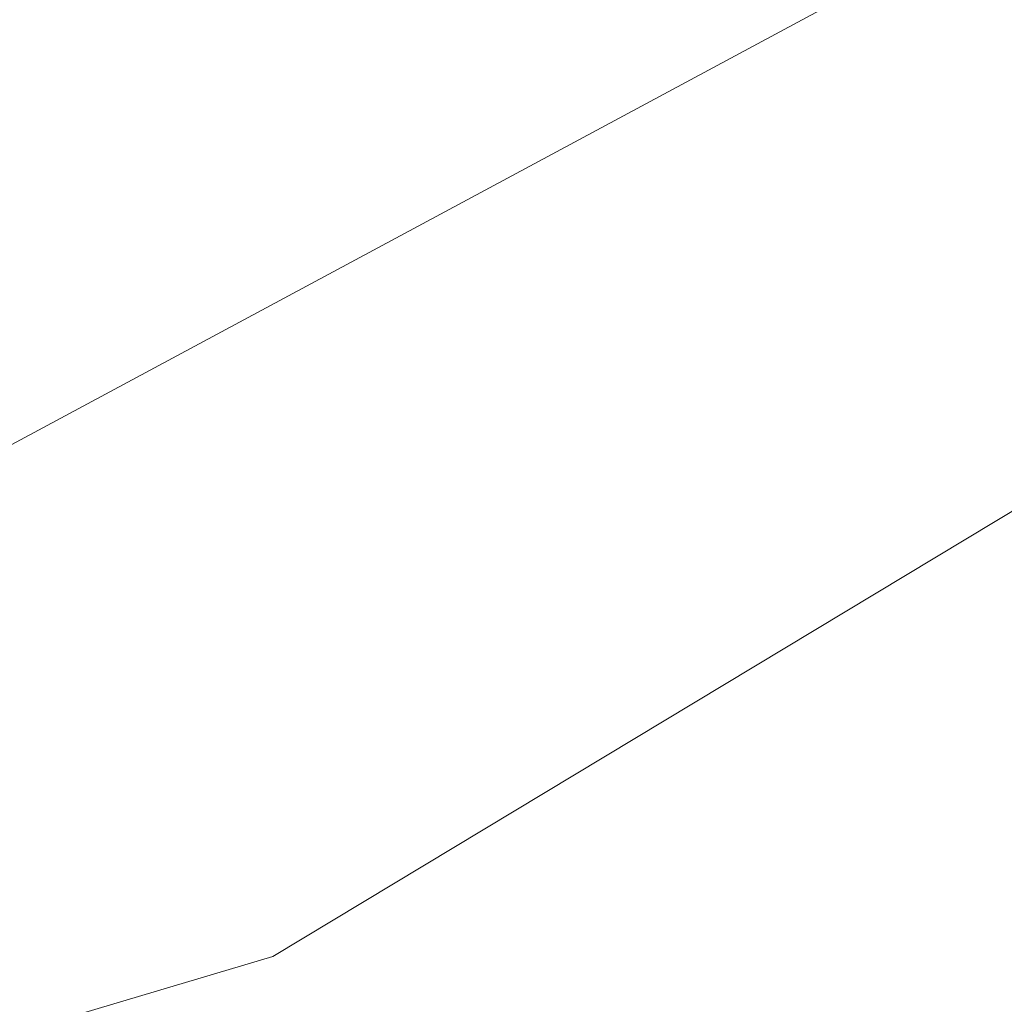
# Model space of a CAD drawing. Header units: metres. Extents: x 163628 to 167855, y 402678 to 405435.
# Tile 535 of 1056: x 165671.65 to 165675.64, y 404042.02 to 404046. Entities that reach past the tile are written whole.
import ezdxf

# ---------------------------------------------------------------- set-up
doc = ezdxf.new("R2010")
doc.units = ezdxf.units.M
doc.layers.add('X-CA190022.004-UO-BGT_Ondergrond$0$GE_504_WTDWaterloop_sloot_Vlak_GEM', color=253, linetype='Continuous', lineweight=9)
doc.layers.add('X-CA190022.004-UO-BGT_Ondergrond$0$GE_541_OWTOever_slootkant_Vlak_GEM', color=253, linetype='Continuous', lineweight=9)

msp = doc.modelspace()

# ---------------------------------------------------------------- linework, layer by layer
at = {"layer": 'X-CA190022.004-UO-BGT_Ondergrond$0$GE_504_WTDWaterloop_sloot_Vlak_GEM', "flags": 128}
for points in [[(165645.962, 404032.185), (165669.729, 404043.271), (165677.001, 404047.177), (165681.689, 404050.143), (165687.474, 404055.416), (165696.942, 404063.7), (165702.564, 404067.664), (165708.444, 404070.557), (165723.42, 404076.911), (165741.098, 404084.24)], [(165742.577, 404081.584), (165730.911, 404076.704), (165705.99, 404065.637), (165701.063, 404062.858), (165696.194, 404059.028), (165682.797, 404048.668), (165675.758, 404044.071), (165672.676, 404042.215), (165669.066, 404041.142)]]:
    msp.add_lwpolyline(points, dxfattribs=at)
at = {"layer": 'X-CA190022.004-UO-BGT_Ondergrond$0$GE_541_OWTOever_slootkant_Vlak_GEM', "flags": 128}
for points in [[(165645.962, 404032.185), (165669.729, 404043.271), (165677.001, 404047.177), (165681.689, 404050.143), (165687.474, 404055.416), (165696.942, 404063.7), (165702.564, 404067.664), (165708.444, 404070.557), (165723.42, 404076.911), (165741.098, 404084.24)], [(165742.577, 404081.584), (165730.911, 404076.704), (165705.99, 404065.637), (165701.063, 404062.858), (165696.194, 404059.028), (165682.797, 404048.668), (165675.758, 404044.071), (165672.676, 404042.215), (165669.066, 404041.142)]]:
    msp.add_lwpolyline(points, dxfattribs=at)

doc.saveas('drawing.dxf')
